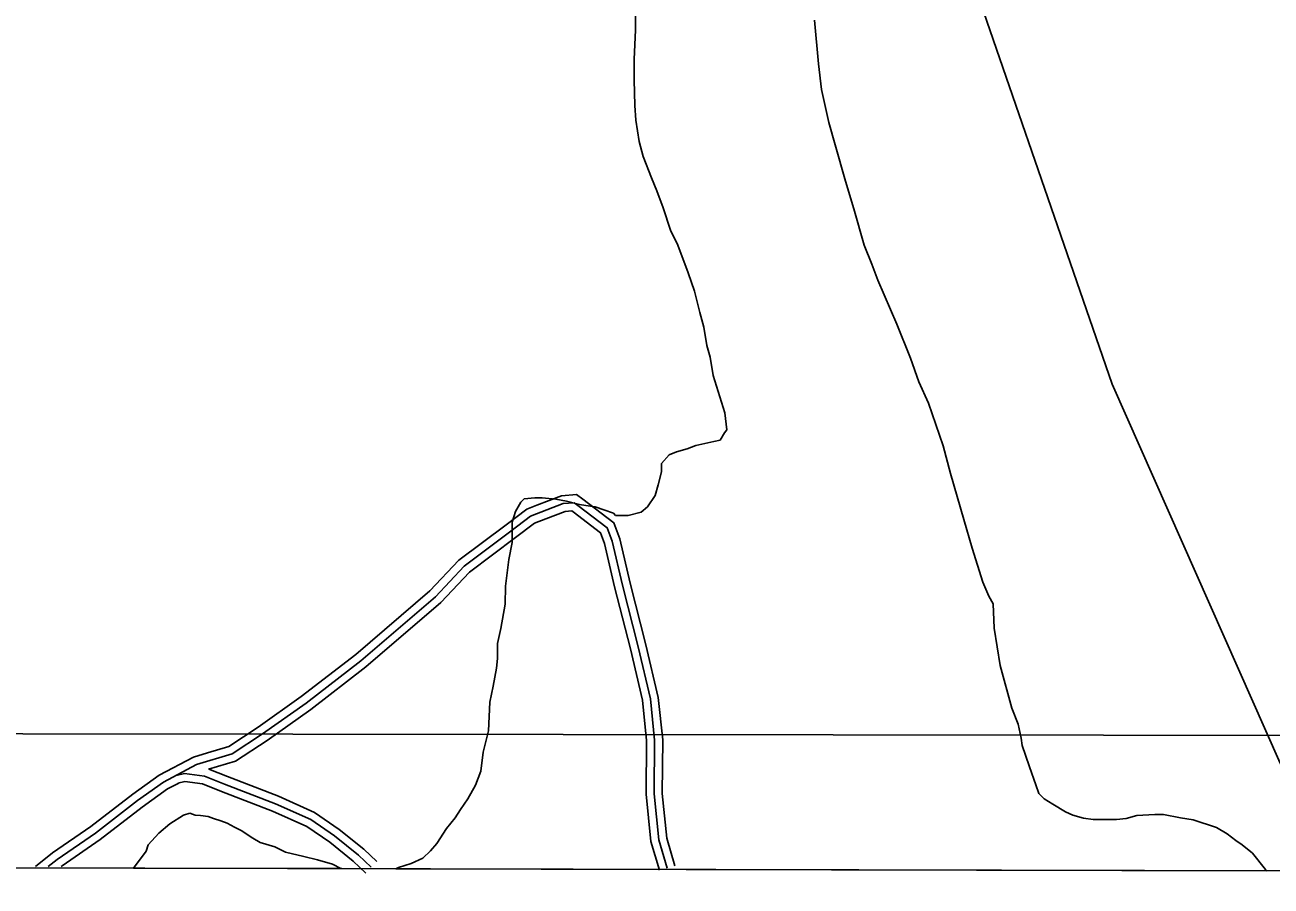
# Model space of a CAD drawing. Extents: x 3177385 to 3215275, y 903885 to 929304.
# Drawn here: x 3198252 to 3200589, y 909264 to 910879 of the extents above; entities that cross this region are included whole.
import ezdxf

# ---------------------------------------------------------------- set-up
doc = ezdxf.new("R2010")
doc.units = 0
for name, color, linetype in [('V-GRID-FRAM', 7, 'Continuous'), ('V-ROAD-CNTR', 7, 'Continuous'), ('V-SITE-VEGE', 7, 'Continuous'), ('V-TOPO-BNDY', 7, 'Continuous'), ('V-TOPO-SHOR', 7, 'Continuous')]:
    doc.layers.add(name, color=color, linetype=linetype)

msp = doc.modelspace()

# ---------------------------------------------------------------- linework, layer by layer
at = {"layer": 'V-GRID-FRAM'}
msp.add_lwpolyline([(3181653.7, 927525.9), (3181603.5, 909337.1), (3212939.2, 909264.2), (3212973.6, 927453), (3181653.7, 927525.9)], dxfattribs=at)
at = {"layer": 'V-ROAD-CNTR'}
for points in [[(3199456.7, 909298), (3199441, 909350.9), (3199432.2, 909436.9), (3199433.2, 909537.6), (3199425.2, 909615.2), (3199402.5, 909712.6), (3199372.8, 909828.6), (3199353.7, 909910.6), (3199344.2, 909935.9), (3199289.4, 909977.7), (3199282.2, 909982.8), (3199261.8, 909981.2), (3199200.6, 909957.6), (3199163.5, 909929.7), (3199075.9, 909863.7), (3199022, 909806.6), (3198882.3, 909686.5), (3198779.5, 909607.2), (3198698, 909549.5), (3198641, 909512), (3198574.3, 909492.1), (3198512, 909459.1), (3198463.5, 909424.4), (3198384.5, 909363.5), (3198313.1, 909314.1), (3198296, 909300.7)], [(3199471.1, 909302.3), (3199455.8, 909353.8), (3199447.2, 909437.6), (3199448.3, 909538.3), (3199440, 909617.7), (3199417, 909716.2), (3199387.3, 909832.2), (3199368.1, 909915), (3199356.7, 909945.2), (3199298.3, 909989.8), (3199286.4, 909998.2), (3199258.5, 909996), (3199212.4, 909978.2)], [(3199212.4, 909978.2), (3199193.3, 909970.8), (3199154.5, 909941.7), (3199065.8, 909874.9), (3199011.6, 909817.5), (3198872.9, 909698.2), (3198770.6, 909619.3), (3198689.5, 909561.9), (3198634.6, 909525.8), (3198594.6, 909513.8)], [(3199442.3, 909293.8), (3199426.3, 909348), (3199417.2, 909436.2), (3199418.2, 909536.9), (3199410.3, 909612.7), (3199387.9, 909709), (3199358.2, 909825), (3199339.3, 909906.3), (3199331.7, 909926.6), (3199280.5, 909965.6), (3199277.9, 909967.4), (3199265.2, 909966.4), (3199229.4, 909952.6)], [(3199229.4, 909952.6), (3199208, 909944.3), (3199172.5, 909917.7), (3199085.9, 909852.5), (3199032.3, 909795.8), (3198891.8, 909674.9), (3198788.5, 909595.1), (3198706.4, 909537.1), (3198647.4, 909498.3), (3198596.8, 909483.1)], [(3198594.6, 909513.8), (3198568.6, 909506), (3198504.1, 909471.8), (3198454.5, 909436.5), (3198375.7, 909375.6), (3198304.2, 909326.2), (3198272.1, 909301)], [(3198901.9, 909299.3), (3198877.8, 909322), (3198833, 909358.4), (3198788.4, 909388.8), (3198722.4, 909418.6), (3198626.5, 909455.4), (3198589.2, 909470.4), (3198551.7, 909475.4), (3198535.9, 909471.7)], [(3198912.2, 909310.2), (3198887.6, 909333.3), (3198841.9, 909370.5), (3198795.7, 909402), (3198728.2, 909432.5), (3198632, 909469.4), (3198597.3, 909483.4)], [(3198540.8, 909457.3), (3198519.9, 909446.3), (3198472.4, 909412.4), (3198393.4, 909351.4), (3198322, 909302.1), (3198320.6, 909300.9)], [(3198891.7, 909288.4), (3198867.9, 909310.7), (3198824, 909346.4), (3198781, 909375.7), (3198716.6, 909404.8), (3198621, 909441.4), (3198585.4, 909455.8), (3198552.5, 909460.2), (3198539.3, 909457.1)]]:
    msp.add_lwpolyline(points, dxfattribs=at)
at = {"layer": 'V-SITE-VEGE'}
for p, q in [((3199397.3, 910905.5), (3199397.1, 910869.5)), ((3199397.1, 910869.5), (3199394.8, 910813.6)), ((3199740.6, 910805.9), (3199733, 910887.8)), ((3199394.8, 910813.6), (3199394.6, 910775.7)), ((3199746.3, 910757.9), (3199740.6, 910805.9)), ((3199394.6, 910775.7), (3199396.3, 910727.8)), ((3199759.9, 910695.9), (3199746.3, 910757.9)), ((3199396.3, 910727.8), (3199398.1, 910699.8)), ((3199398.1, 910699.8), (3199403.9, 910659.8)), ((3199771.6, 910653.9), (3199759.9, 910695.9)), ((3199403.9, 910659.8), (3199411.7, 910631.8)), ((3199791.2, 910585.9), (3199771.6, 910653.9)), ((3199411.7, 910631.8), (3199427.4, 910591.8)), ((3199427.4, 910591.8), (3199437.3, 910567.8)), ((3199437.3, 910567.8), (3199449.1, 910535.8)), ((3199806.9, 910533.9), (3199791.2, 910585.9)), ((3199449.1, 910535.8), (3199462.8, 910493.8)), ((3199826.4, 910465.9), (3199806.9, 910533.9)), ((3199462.8, 910493.8), (3199476.6, 910465.7)), ((3199476.6, 910465.7), (3199496.3, 910413.7)), ((3199840.2, 910429.9), (3199826.4, 910465.9)), ((3199852, 910399.9), (3199840.2, 910429.9)), ((3199496.3, 910413.7), (3199508.1, 910379.7)), ((3199508.1, 910379.7), (3199517.8, 910339.7)), ((3199887.5, 910317.8), (3199852, 910399.9)), ((3199517.8, 910339.7), (3199525.7, 910311.7)), ((3199525.7, 910311.7), (3199531.4, 910277.7)), ((3199913.1, 910253.8), (3199887.5, 910317.8)), ((3199531.4, 910277.7), (3199537.3, 910255.7)), ((3199537.3, 910255.7), (3199543.1, 910221.7)), ((3199928.8, 910209.8), (3199913.1, 910253.8)), ((3199543.1, 910221.7), (3199549, 910201.7)), ((3199549, 910201.7), (3199558.8, 910171.7)), ((3199946.5, 910169.7), (3199928.8, 910209.8)), ((3199558.8, 910171.7), (3199564.7, 910151.7)), ((3199974, 910089.7), (3199946.5, 910169.7)), ((3199564.7, 910151.7), (3199568.5, 910119.8)), ((3199568.5, 910119.8), (3199564.4, 910113.8)), ((3199544.4, 910097.9), (3199510.4, 910090.1)), ((3199556.4, 910099.9), (3199544.4, 910097.9)), ((3199564.4, 910113.8), (3199556.4, 910099.9)), ((3199474.4, 910078.4), (3199460.4, 910072.5)), ((3199494.4, 910084.2), (3199474.4, 910078.4)), ((3199510.4, 910090.1), (3199494.4, 910084.2)), ((3199987.7, 910037.7), (3199974, 910089.7)), ((3199446.3, 910056.6), (3199446.2, 910040.6)), ((3199460.4, 910072.5), (3199446.3, 910056.6)), ((3199446.2, 910040.6), (3199440.1, 910016.7)), ((3200013.1, 909951.7), (3199987.7, 910037.7)), ((3199440.1, 910016.7), (3199434, 909996.7)), ((3199182.3, 909984.2), (3199172.2, 909966.3)), ((3199188.3, 909990.2), (3199182.3, 909984.2)), ((3199208.3, 909992.1), (3199188.3, 909990.2)), ((3199222.3, 909992), (3199208.3, 909992.1)), ((3199248.2, 909989.8), (3199222.3, 909992)), ((3199268.2, 909985.7), (3199248.2, 909989.8)), ((3199292.1, 909979.6), (3199268.2, 909985.7)), ((3199304.1, 909977.5), (3199292.1, 909979.6)), ((3199434, 909996.7), (3199419.9, 909974.9)), ((3199172.2, 909966.3), (3199166.1, 909946.4)), ((3199322, 909975.4), (3199304.1, 909977.5)), ((3199338, 909969.3), (3199322, 909975.4)), ((3199355.9, 909963.3), (3199338, 909969.3)), ((3199359.9, 909959.2), (3199355.9, 909963.3)), ((3199383.8, 909959.1), (3199359.9, 909959.2)), ((3199407.8, 909964.9), (3199383.8, 909959.1)), ((3199419.9, 909974.9), (3199407.8, 909964.9)), ((3199166.1, 909946.4), (3199165.9, 909908.4)), ((3200028.8, 909897.7), (3200013.1, 909951.7)), ((3199165.9, 909908.4), (3199159.7, 909876.5)), ((3200048.4, 909833.7), (3200028.8, 909897.7)), ((3199159.7, 909876.5), (3199153.4, 909826.7)), ((3199153.4, 909826.7), (3199153.2, 909792.7)), ((3200060.2, 909807.7), (3200048.4, 909833.7)), ((3199153.2, 909792.7), (3199145, 909746.8)), ((3200068.1, 909793.6), (3200060.2, 909807.7)), ((3200069.8, 909747.7), (3200068.1, 909793.6)), ((3199145, 909746.8), (3199138.8, 909718.9)), ((3200081.4, 909677.7), (3200069.8, 909747.7)), ((3199138.8, 909718.9), (3199138.7, 909691)), ((3199138.7, 909691), (3199136.6, 909673)), ((3200102.9, 909597.8), (3200081.4, 909677.7)), ((3199136.6, 909673), (3199130.4, 909639.1)), ((3199130.4, 909639.1), (3199124.2, 909609.2)), ((3199124.2, 909609.2), (3199121.9, 909555.3)), ((3200114.7, 909567.7), (3200102.9, 909597.8)), ((3200120.6, 909541.7), (3200114.7, 909567.7)), ((3199121.9, 909555.3), (3199111.7, 909515.4)), ((3200122.5, 909527.8), (3200120.6, 909541.7)), ((3199111.7, 909515.4), (3199107.5, 909479.5)), ((3200128.4, 909509.7), (3200122.5, 909527.8)), ((3200136.2, 909487.7), (3200128.4, 909509.7)), ((3199107.5, 909479.5), (3199097.4, 909453.6)), ((3200148, 909453.7), (3200136.2, 909487.7)), ((3199097.4, 909453.6), (3199083.2, 909427.7)), ((3200153.9, 909437.7), (3200148, 909453.7)), ((3199083.2, 909427.7), (3199069.1, 909407.8)), ((3200163.8, 909427.7), (3200153.9, 909437.7)), ((3200179.7, 909417.6), (3200163.8, 909427.7)), ((3198549.9, 909396.9), (3198523.9, 909381.1)), ((3198561.9, 909400.8), (3198549.9, 909396.9)), ((3198571.9, 909396.8), (3198561.9, 909400.8)), ((3198581.9, 909396.7), (3198571.9, 909396.8)), ((3198595.8, 909394.6), (3198581.9, 909396.7)), ((3199069.1, 909407.8), (3199059.1, 909391.9)), ((3200203.6, 909403.5), (3200179.7, 909417.6)), ((3200217.6, 909397.4), (3200203.6, 909403.5)), ((3200237.5, 909391.3), (3200217.6, 909397.4)), ((3200337.4, 909396.7), (3200317.4, 909390.8)), ((3200371.3, 909398.5), (3200337.4, 909396.7)), ((3200387.3, 909398.4), (3200371.3, 909398.5)), ((3200419.2, 909392.2), (3200387.3, 909398.4)), ((3198523.9, 909381.1), (3198503.8, 909363.2)), ((3198605.8, 909390.6), (3198595.8, 909394.6)), ((3198619.8, 909386.5), (3198605.8, 909390.6)), ((3198631.7, 909382.4), (3198619.8, 909386.5)), ((3198645.6, 909374.4), (3198631.7, 909382.4)), ((3198657.6, 909368.3), (3198645.6, 909374.4)), ((3199043, 909372), (3199024.8, 909344.2)), ((3199059.1, 909391.9), (3199043, 909372)), ((3200255.5, 909389.2), (3200237.5, 909391.3)), ((3200299.4, 909389), (3200255.5, 909389.2)), ((3200317.4, 909390.8), (3200299.4, 909389)), ((3200443.1, 909388.1), (3200419.2, 909392.2)), ((3200487, 909373.9), (3200443.1, 909388.1)), ((3200506.9, 909361.8), (3200487, 909373.9)), ((3198503.8, 909363.2), (3198483.7, 909341.4)), ((3198679.5, 909354.2), (3198657.6, 909368.3)), ((3198693.4, 909346.1), (3198679.5, 909354.2)), ((3200522.8, 909349.7), (3200506.9, 909361.8)), ((3200534.7, 909341.7), (3200522.8, 909349.7)), ((3198479.7, 909329.4), (3198455.7, 909297.9)), ((3198483.7, 909341.4), (3198479.7, 909329.4)), ((3198721.3, 909338), (3198693.4, 909346.1)), ((3198741.2, 909327.9), (3198721.3, 909338)), ((3198775.1, 909319.7), (3198741.2, 909327.9)), ((3199012.8, 909330.3), (3198998.7, 909316.4)), ((3199024.8, 909344.2), (3199012.8, 909330.3)), ((3200554.6, 909325.6), (3200534.7, 909341.7)), ((3200578.4, 909295.5), (3200554.6, 909325.6)), ((3198801, 909313.6), (3198775.1, 909319.7)), ((3198828.9, 909305.4), (3198801, 909313.6)), ((3198844.9, 909297.3), (3198828.9, 909305.4)), ((3198976.7, 909306.5), (3198952.7, 909298.7)), ((3198998.7, 909316.4), (3198976.7, 909306.5)), ((3198455.7, 909297.9), (3198846.6, 909297)), ((3198846.6, 909297), (3198844.9, 909297.3)), ((3198952.7, 909298.7), (3198948, 909296.7)), ((3198948, 909296.7), (3200580.9, 909292.9)), ((3200580.9, 909292.9), (3200578.4, 909295.5))]:
    msp.add_line(p, q, dxfattribs=at)
at = {"layer": 'V-TOPO-BNDY'}
msp.add_lwpolyline([(3212104.8, 927455), (3211654.7, 925302.3), (3210557.1, 922651.3), (3209209.3, 920082.8), (3207894, 918536.9), (3206269, 917198.2), (3204190, 915875.2), (3202489, 914709.7), (3200914, 913922.2), (3198614.5, 912914.1), (3196094.5, 911748.6), (3194267.5, 911118.6), (3192913, 910488.6), (3191155.6, 909558.2), (3212939.7, 909531.5)], dxfattribs=at)
at = {"layer": 'V-TOPO-SHOR'}
msp.add_lwpolyline([(3200755.9, 909289.7), (3200605.9, 909494.9), (3200290.9, 910204.9), (3199971.5, 911130.9), (3199849.9, 911417)], dxfattribs=at)

doc.saveas('drawing.dxf')
